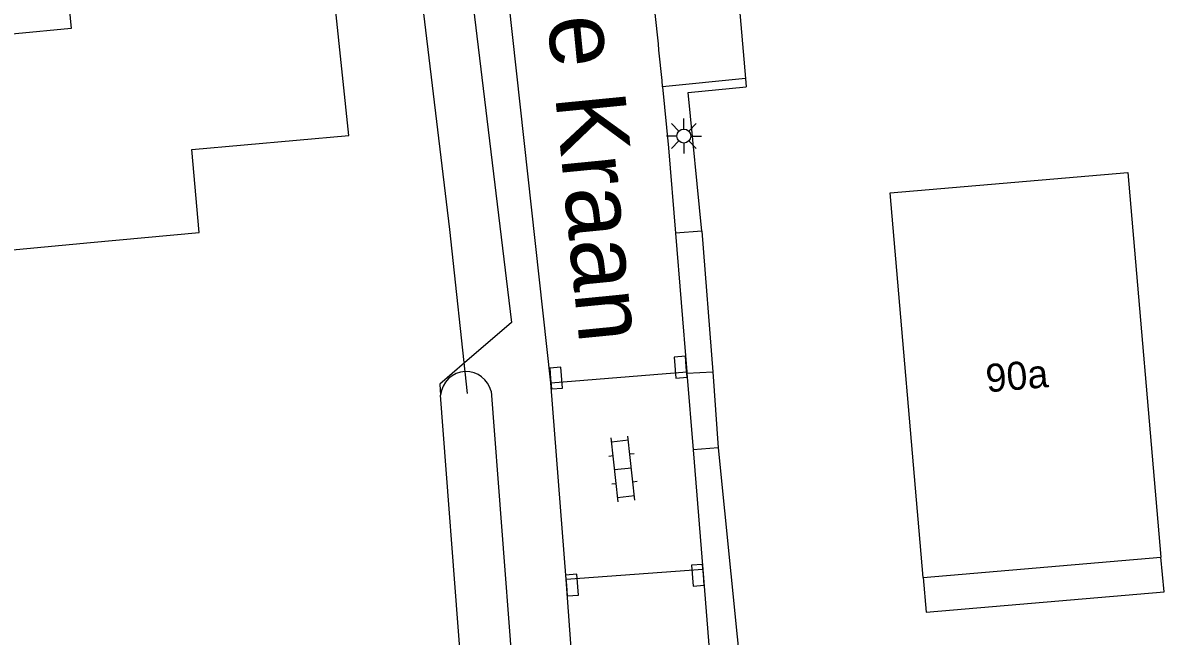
# Model space of a CAD drawing. Extents: x 136000 to 138005, y 398500 to 400500.
# Drawn here: x 137242.44 to 137283.2, y 399865.65 to 399887.54 of the extents above; entities that cross this region are included whole.
import ezdxf

# ---------------------------------------------------------------- set-up
doc = ezdxf.new("R2010")
doc.units = 0
for name, color, linetype in [('gg-afsc-hekwerk', 7, 'Continuous'), ('gg-anno-huisnummerreeks BGT', 7, 'Continuous'), ('gg-anno-openbare ruimte label', 7, 'Continuous'), ('gg-bbg-gedigitaliseerde bebouwing', 7, 'Continuous'), ('gg-bbg-hoofdgebouw', 7, 'Continuous'), ('gg-bbg-luifel en loopbrug', 7, 'Continuous'), ('gg-knt-verharding', 7, 'Continuous'), ('gg-knt-verharding nz', 7, 'Continuous'), ('gg-kntw-bovenkant insteek waterloop', 7, 'Continuous'), ('gg-kwrk-duiker nz buis', 7, 'Continuous'), ('gt-grn-groengrens', 7, 'Continuous'), ('gt-grn-vlakafsluiter', 7, 'Continuous'), ('gt-symb-klinker verharding', 7, 'Continuous'), ('gt-symb-kolk', 7, 'Continuous'), ('gt-symb-lichtmast', 7, 'Continuous')]:
    doc.layers.add(name, color=color, linetype=linetype)

# ---------------------------------------------------------------- blocks, each defined once
blk = doc.blocks.new('gt0-KOLK')
at = {"layer": 'gt-symb-kolk'}
blk.add_lwpolyline([(0, 0), (0.375, 0), (0.375, 0.4), (-0.375, 0.4), (-0.375, 0), (0, 0)], dxfattribs=at)
blk = doc.blocks.new('gt0-KL1')
at = {"layer": 'gt-symb-klinker verharding'}
for p, q in [((-0.5, 0.3), (-0.5, 0.45)), ((0.5, 0.3), (0.5, 0.45)), ((-1.15, 0.3), (1.15, 0.3)), ((-1, -0.3), (-1, 0.3)), ((0, -0.3), (0, 0.3)), ((1, -0.3), (1, 0.3)), ((-1.15, -0.3), (1.15, -0.3)), ((-0.5, -0.45), (-0.5, -0.3)), ((0.5, -0.45), (0.5, -0.3))]:
    blk.add_line(p, q, dxfattribs=at)
blk = doc.blocks.new('gt0-LMAST')
at = {"layer": 'gt-symb-lichtmast'}
for p, q in [((-0.182, 0.173), (-0.447, 0.438)), ((-0.005, 0.246), (-0.005, 0.621)), ((0.172, 0.173), (0.437, 0.438)), ((-0.255, -0.004), (-0.63, -0.004)), ((-0.182, -0.181), (-0.447, -0.446)), ((-0.005, -0.254), (-0.005, -0.629)), ((0.437, -0.446), (0.172, -0.181)), ((0.245, -0.004), (0.62, -0.004))]:
    blk.add_line(p, q, dxfattribs=at)
blk.add_circle((-0.005, -0.004), 0.25, dxfattribs=at)

msp = doc.modelspace()

# ---------------------------------------------------------------- linework, layer by layer
at = {"layer": 'gg-afsc-hekwerk'}
for p, q in [((137258.527, 399888.146), (137259.11, 399883.331)), ((137260.353, 399834.841), (137257.362, 399874.255))]:
    msp.add_line(p, q, dxfattribs=at)
for points in [[(137259.11, 399883.331), (137259.89, 399876.85), (137258.209, 399875.404)], [(137258.209, 399875.404), (137257.332, 399874.65), (137257.362, 399874.255)]]:
    msp.add_lwpolyline(points, dxfattribs=at)
at = {"layer": 'gg-bbg-gedigitaliseerde bebouwing'}
msp.add_line((137243.1, 399898.682), (137244.17, 399887.332), dxfattribs=at)
msp.add_lwpolyline([(137244.86, 399879.702), (137248.746, 399880.054), (137248.477, 399883.019)], dxfattribs=at)
at = {"layer": 'gg-bbg-hoofdgebouw'}
msp.add_line((137274.588, 399867.751), (137283.076, 399868.467), dxfattribs=at)
for points in [[(137248.477, 399883.019), (137254.09, 399883.521), (137252.41, 399899.502)], [(137244.17, 399887.332), (137238.2, 399886.77), (137238.91, 399879.141), (137244.86, 399879.702)], [(137274.588, 399867.751), (137273.417, 399881.467), (137281.906, 399882.192), (137283.076, 399868.467)]]:
    msp.add_lwpolyline(points, dxfattribs=at)
at = {"layer": 'gg-bbg-luifel en loopbrug'}
msp.add_lwpolyline([(137274.588, 399867.751), (137274.703, 399866.511), (137283.198, 399867.236), (137283.076, 399868.467)], dxfattribs=at)
at = {"layer": 'gg-knt-verharding'}
for p, q in [((137261.299, 399874.697), (137259.798, 399888.315)), ((137268.25, 399885.55), (137265.289, 399885.256)), ((137266.694, 399880.103), (137265.751, 399880.027)), ((137265.751, 399880.027), (137266.15, 399875.086)), ((137261.299, 399874.697), (137266.15, 399875.086)), ((137266.15, 399875.086), (137266.154, 399875.032)), ((137266.154, 399875.032), (137266.379, 399872.297)), ((137267.083, 399875.079), (137267.273, 399872.371)), ((137261.84, 399867.674), (137261.299, 399874.697)), ((137267.273, 399872.371), (137266.379, 399872.297)), ((137266.379, 399872.297), (137266.729, 399868.031)), ((137266.729, 399868.031), (137261.84, 399867.674)), ((137266.729, 399868.031), (137267.088, 399863.499)), ((137263.392, 399847.021), (137261.84, 399867.674))]:
    msp.add_line(p, q, dxfattribs=at)
for points in [[(137265.289, 399885.256), (137265.504, 399883.077), (137265.751, 399880.027)], [(137266.694, 399880.103), (137266.203, 399885.048), (137268.276, 399885.254)]]:
    msp.add_lwpolyline(points, dxfattribs=at)
msp.add_arc((135723.798, 399732.607), 1549.031, 5.655393, 5.785276, dxfattribs=at)
at = {"layer": 'gg-knt-verharding nz'}
msp.add_line((137266.154, 399875.032), (137267.083, 399875.079), dxfattribs=at)
at = {"layer": 'gg-kntw-bovenkant insteek waterloop'}
msp.add_line((137259.163, 399874.395), (137262.166, 399835.589), dxfattribs=at)
for radius, start, end in [(0.916, 92.0251, 175.2423), (0.915, 13.6308, 91.9753)]:
    msp.add_arc((137258.274, 399874.179), radius, start, end, dxfattribs=at)
at = {"layer": 'gg-kwrk-duiker nz buis'}
msp.add_lwpolyline([(137258.327, 399874.309), (137257.695, 399880.158), (137252.215, 399925.626)], dxfattribs=at)
at = {"layer": 'gt-grn-groengrens'}
msp.add_line((137268.25, 399885.55), (137268.276, 399885.254), dxfattribs=at)
msp.add_lwpolyline([(137267.273, 399872.371), (137268.18, 399863.375), (137268.488, 399863.147), (137268.503, 399862.912)], dxfattribs=at)
at = {"layer": 'gt-grn-vlakafsluiter'}
for p, q in [((137267.411, 399895.263), (137268.25, 399885.55)), ((137266.694, 399880.103), (137267.083, 399875.079))]:
    msp.add_line(p, q, dxfattribs=at)

# ---------------------------------------------------------------- block references
at = {"layer": 'gt-symb-klinker verharding', "rotation": 96.14399576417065}
msp.add_blockref('gt0-KL1', (137263.874, 399871.618), dxfattribs=at)
at = {"layer": 'gt-symb-kolk'}
for p, rotation in [((137266.135, 399875.265), 94.62089845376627), ((137261.287, 399874.847), -85.59758105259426), ((137266.745, 399867.842), 94.70198578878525), ((137261.856, 399867.46), -85.56539814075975)]:
    msp.add_blockref('gt0-KOLK', p, dxfattribs=dict(at, rotation=rotation))
at = {"layer": 'gt-symb-lichtmast'}
msp.add_blockref('gt0-LMAST', (137266.053, 399883.503), dxfattribs=at)

# ---------------------------------------------------------------- texts
at = {"layer": 'gg-anno-huisnummerreeks BGT'}
msp.add_text('90a', height=1, rotation=4.9, dxfattribs=at).set_placement((137276.87, 399874.351))
at = {"layer": 'gg-anno-openbare ruimte label'}
msp.add_text('De Kraan', height=2.5, rotation=275.6, dxfattribs=at).set_placement((137260.942, 399890.114))

doc.saveas('drawing.dxf')
